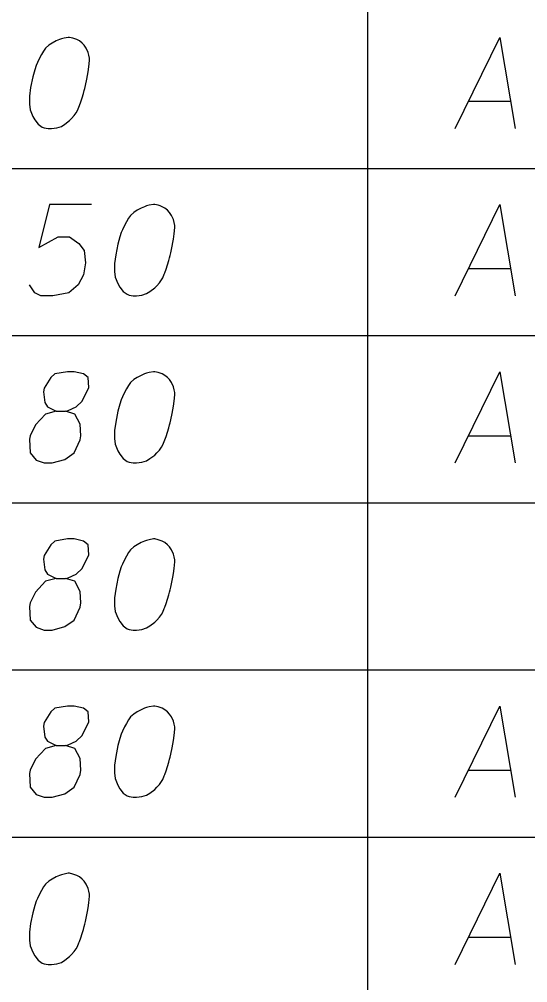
# Model space of a CAD drawing. Extents: x 2074207 to 2076812, y 516372 to 523312.
# Drawn here: x 2076426.7 to 2076453.5, y 518026.8 to 518077.5 of the extents above; entities that cross this region are included whole.
import ezdxf

# ---------------------------------------------------------------- set-up
doc = ezdxf.new("R2010")
doc.units = 0
doc.layers.add('Prop DirtTable_ Soil Test Results - Outline (Minor)', color=7, linetype='Continuous')
doc.layers.add('Prop DirtTable_ Soil Test Results - Tx (Sample Data)', color=7, linetype='Continuous')

msp = doc.modelspace()

# ---------------------------------------------------------------- linework, layer by layer
at = {"layer": 'Prop DirtTable_ Soil Test Results - Outline (Minor)'}
for p, q in [((2076445.063, 518078.48), (2076445.063, 518069.68)), ((2076260.609, 518069.68), (2076811.903, 518069.68)), ((2076260.609, 518069.68), (2076811.903, 518069.68)), ((2076445.063, 518069.68), (2076445.063, 518060.88)), ((2076260.609, 518060.88), (2076811.903, 518060.88)), ((2076260.609, 518060.88), (2076811.903, 518060.88)), ((2076445.063, 518060.88), (2076445.063, 518052.08)), ((2076260.609, 518052.08), (2076811.903, 518052.08)), ((2076260.609, 518052.08), (2076811.903, 518052.08)), ((2076445.063, 518052.08), (2076445.063, 518043.28)), ((2076260.609, 518043.28), (2076811.903, 518043.28)), ((2076260.609, 518043.28), (2076811.903, 518043.28)), ((2076445.063, 518043.28), (2076445.063, 518034.48)), ((2076260.609, 518034.48), (2076811.903, 518034.48)), ((2076260.609, 518034.48), (2076811.903, 518034.48)), ((2076445.063, 518034.48), (2076445.063, 518025.68))]:
    msp.add_line(p, q, dxfattribs=at)
at = {"layer": 'Prop DirtTable_ Soil Test Results - Tx (Sample Data)'}
for points in [[(2076429.392, 518076.575), (2076429.322, 518076.575), (2076429.11, 518076.537), (2076428.969, 518076.5), (2076428.863, 518076.462), (2076428.687, 518076.386), (2076428.475, 518076.273), (2076428.299, 518076.159), (2076428.122, 518076.008), (2076428.016, 518075.857), (2076427.911, 518075.668), (2076427.805, 518075.479), (2076427.699, 518075.252), (2076427.628, 518075.101), (2076427.558, 518074.874), (2076427.452, 518074.496), (2076427.346, 518073.929), (2076427.276, 518073.476), (2076427.276, 518073.06), (2076427.311, 518072.758), (2076427.452, 518072.418), (2076427.558, 518072.229), (2076427.734, 518072.002), (2076427.946, 518071.851), (2076428.052, 518071.813), (2076428.263, 518071.775), (2076428.44, 518071.775), (2076428.722, 518071.813), (2076428.969, 518071.889), (2076429.145, 518072.002), (2076429.392, 518072.191), (2076429.498, 518072.304), (2076429.639, 518072.455), (2076429.745, 518072.607), (2076429.815, 518072.72), (2076429.886, 518072.909), (2076429.921, 518072.985), (2076429.992, 518073.174), (2076430.062, 518073.4), (2076430.133, 518073.627), (2076430.168, 518073.778), (2076430.203, 518073.892), (2076430.239, 518074.043), (2076430.309, 518074.383), (2076430.345, 518074.572), (2076430.38, 518074.761), (2076430.415, 518075.026), (2076430.45, 518075.366), (2076430.45, 518075.479), (2076430.415, 518075.63), (2076430.38, 518075.781), (2076430.274, 518076.008), (2076430.168, 518076.159), (2076430.062, 518076.273), (2076429.921, 518076.386), (2076429.78, 518076.462), (2076429.674, 518076.5), (2076429.569, 518076.537), (2076429.392, 518076.575)], [(2076449.676, 518071.775), (2076452.039, 518076.575), (2076452.85, 518071.775)], [(2076450.381, 518073.211), (2076452.603, 518073.211)], [(2076430.556, 518067.775), (2076428.334, 518067.775), (2076427.769, 518065.507), (2076428.792, 518066.074), (2076429.392, 518066.074), (2076429.886, 518065.734), (2076430.168, 518065.356), (2076430.239, 518064.714), (2076430.133, 518064.071), (2076429.851, 518063.542), (2076429.357, 518063.126), (2076428.51, 518062.975), (2076427.875, 518062.975), (2076427.558, 518063.126), (2076427.276, 518063.542)], [(2076433.872, 518067.775), (2076433.802, 518067.775), (2076433.59, 518067.737), (2076433.449, 518067.7), (2076433.343, 518067.662), (2076433.167, 518067.586), (2076432.955, 518067.473), (2076432.779, 518067.359), (2076432.602, 518067.208), (2076432.496, 518067.057), (2076432.391, 518066.868), (2076432.285, 518066.679), (2076432.179, 518066.452), (2076432.108, 518066.301), (2076432.038, 518066.074), (2076431.932, 518065.696), (2076431.826, 518065.129), (2076431.756, 518064.676), (2076431.756, 518064.26), (2076431.791, 518063.958), (2076431.932, 518063.618), (2076432.038, 518063.429), (2076432.214, 518063.202), (2076432.426, 518063.051), (2076432.532, 518063.013), (2076432.743, 518062.975), (2076432.92, 518062.975), (2076433.202, 518063.013), (2076433.449, 518063.089), (2076433.625, 518063.202), (2076433.872, 518063.391), (2076433.978, 518063.504), (2076434.119, 518063.655), (2076434.225, 518063.807), (2076434.295, 518063.92), (2076434.366, 518064.109), (2076434.401, 518064.185), (2076434.472, 518064.374), (2076434.542, 518064.6), (2076434.613, 518064.827), (2076434.648, 518064.978), (2076434.683, 518065.092), (2076434.719, 518065.243), (2076434.789, 518065.583), (2076434.825, 518065.772), (2076434.86, 518065.961), (2076434.895, 518066.226), (2076434.93, 518066.566), (2076434.93, 518066.679), (2076434.895, 518066.83), (2076434.86, 518066.981), (2076434.754, 518067.208), (2076434.648, 518067.359), (2076434.542, 518067.473), (2076434.401, 518067.586), (2076434.26, 518067.662), (2076434.154, 518067.7), (2076434.049, 518067.737), (2076433.872, 518067.775)], [(2076449.676, 518062.975), (2076452.039, 518067.775), (2076452.85, 518062.975)], [(2076450.381, 518064.411), (2076452.603, 518064.411)], [(2076428.687, 518056.896), (2076429.18, 518056.896), (2076429.322, 518056.934), (2076429.745, 518057.123), (2076430.062, 518057.426), (2076430.415, 518058.144), (2076430.38, 518058.673), (2076430.133, 518058.862), (2076429.639, 518058.975), (2076429.286, 518058.975), (2076428.616, 518058.862), (2076428.404, 518058.673), (2076428.052, 518058.106), (2076428.016, 518057.917), (2076428.087, 518057.35), (2076428.228, 518057.123), (2076428.687, 518056.896), (2076428.122, 518056.745), (2076427.593, 518056.178), (2076427.311, 518055.611), (2076427.276, 518055.422), (2076427.311, 518054.704), (2076427.628, 518054.326), (2076428.052, 518054.175), (2076428.475, 518054.175), (2076429.145, 518054.364), (2076429.639, 518054.704), (2076429.957, 518055.385), (2076429.992, 518055.611), (2076429.957, 518056.216), (2076429.674, 518056.745), (2076429.18, 518056.896)], [(2076433.872, 518058.975), (2076433.802, 518058.975), (2076433.59, 518058.937), (2076433.449, 518058.9), (2076433.343, 518058.862), (2076433.167, 518058.786), (2076432.955, 518058.673), (2076432.779, 518058.559), (2076432.602, 518058.408), (2076432.496, 518058.257), (2076432.391, 518058.068), (2076432.285, 518057.879), (2076432.179, 518057.652), (2076432.108, 518057.501), (2076432.038, 518057.274), (2076431.932, 518056.896), (2076431.826, 518056.329), (2076431.756, 518055.876), (2076431.756, 518055.46), (2076431.791, 518055.158), (2076431.932, 518054.818), (2076432.038, 518054.629), (2076432.214, 518054.402), (2076432.426, 518054.251), (2076432.532, 518054.213), (2076432.743, 518054.175), (2076432.92, 518054.175), (2076433.202, 518054.213), (2076433.449, 518054.289), (2076433.625, 518054.402), (2076433.872, 518054.591), (2076433.978, 518054.704), (2076434.119, 518054.855), (2076434.225, 518055.007), (2076434.295, 518055.12), (2076434.366, 518055.309), (2076434.401, 518055.385), (2076434.472, 518055.574), (2076434.542, 518055.8), (2076434.613, 518056.027), (2076434.648, 518056.178), (2076434.683, 518056.292), (2076434.719, 518056.443), (2076434.789, 518056.783), (2076434.825, 518056.972), (2076434.86, 518057.161), (2076434.895, 518057.426), (2076434.93, 518057.766), (2076434.93, 518057.879), (2076434.895, 518058.03), (2076434.86, 518058.181), (2076434.754, 518058.408), (2076434.648, 518058.559), (2076434.542, 518058.673), (2076434.401, 518058.786), (2076434.26, 518058.862), (2076434.154, 518058.9), (2076434.049, 518058.937), (2076433.872, 518058.975)], [(2076449.676, 518054.175), (2076452.039, 518058.975), (2076452.85, 518054.175)], [(2076450.381, 518055.611), (2076452.603, 518055.611)], [(2076428.687, 518048.096), (2076429.18, 518048.096), (2076429.322, 518048.134), (2076429.745, 518048.323), (2076430.062, 518048.626), (2076430.415, 518049.344), (2076430.38, 518049.873), (2076430.133, 518050.062), (2076429.639, 518050.175), (2076429.286, 518050.175), (2076428.616, 518050.062), (2076428.404, 518049.873), (2076428.052, 518049.306), (2076428.016, 518049.117), (2076428.087, 518048.55), (2076428.228, 518048.323), (2076428.687, 518048.096), (2076428.122, 518047.945), (2076427.593, 518047.378), (2076427.311, 518046.811), (2076427.276, 518046.622), (2076427.311, 518045.904), (2076427.628, 518045.526), (2076428.052, 518045.375), (2076428.475, 518045.375), (2076429.145, 518045.564), (2076429.639, 518045.904), (2076429.957, 518046.585), (2076429.992, 518046.811), (2076429.957, 518047.416), (2076429.674, 518047.945), (2076429.18, 518048.096)], [(2076433.872, 518050.175), (2076433.802, 518050.175), (2076433.59, 518050.137), (2076433.449, 518050.1), (2076433.343, 518050.062), (2076433.167, 518049.986), (2076432.955, 518049.873), (2076432.779, 518049.759), (2076432.602, 518049.608), (2076432.496, 518049.457), (2076432.391, 518049.268), (2076432.285, 518049.079), (2076432.179, 518048.852), (2076432.108, 518048.701), (2076432.038, 518048.474), (2076431.932, 518048.096), (2076431.826, 518047.529), (2076431.756, 518047.076), (2076431.756, 518046.66), (2076431.791, 518046.358), (2076431.932, 518046.018), (2076432.038, 518045.829), (2076432.214, 518045.602), (2076432.426, 518045.451), (2076432.532, 518045.413), (2076432.743, 518045.375), (2076432.92, 518045.375), (2076433.202, 518045.413), (2076433.449, 518045.489), (2076433.625, 518045.602), (2076433.872, 518045.791), (2076433.978, 518045.904), (2076434.119, 518046.055), (2076434.225, 518046.207), (2076434.295, 518046.32), (2076434.366, 518046.509), (2076434.401, 518046.585), (2076434.472, 518046.774), (2076434.542, 518047), (2076434.613, 518047.227), (2076434.648, 518047.378), (2076434.683, 518047.492), (2076434.719, 518047.643), (2076434.789, 518047.983), (2076434.825, 518048.172), (2076434.86, 518048.361), (2076434.895, 518048.626), (2076434.93, 518048.966), (2076434.93, 518049.079), (2076434.895, 518049.23), (2076434.86, 518049.381), (2076434.754, 518049.608), (2076434.648, 518049.759), (2076434.542, 518049.873), (2076434.401, 518049.986), (2076434.26, 518050.062), (2076434.154, 518050.1), (2076434.049, 518050.137), (2076433.872, 518050.175)], [(2076428.687, 518039.296), (2076429.18, 518039.296), (2076429.322, 518039.334), (2076429.745, 518039.523), (2076430.062, 518039.826), (2076430.415, 518040.544), (2076430.38, 518041.073), (2076430.133, 518041.262), (2076429.639, 518041.375), (2076429.286, 518041.375), (2076428.616, 518041.262), (2076428.404, 518041.073), (2076428.052, 518040.506), (2076428.016, 518040.317), (2076428.087, 518039.75), (2076428.228, 518039.523), (2076428.687, 518039.296), (2076428.122, 518039.145), (2076427.593, 518038.578), (2076427.311, 518038.011), (2076427.276, 518037.822), (2076427.311, 518037.104), (2076427.628, 518036.726), (2076428.052, 518036.575), (2076428.475, 518036.575), (2076429.145, 518036.764), (2076429.639, 518037.104), (2076429.957, 518037.785), (2076429.992, 518038.011), (2076429.957, 518038.616), (2076429.674, 518039.145), (2076429.18, 518039.296)], [(2076433.872, 518041.375), (2076433.802, 518041.375), (2076433.59, 518041.337), (2076433.449, 518041.3), (2076433.343, 518041.262), (2076433.167, 518041.186), (2076432.955, 518041.073), (2076432.779, 518040.959), (2076432.602, 518040.808), (2076432.496, 518040.657), (2076432.391, 518040.468), (2076432.285, 518040.279), (2076432.179, 518040.052), (2076432.108, 518039.901), (2076432.038, 518039.674), (2076431.932, 518039.296), (2076431.826, 518038.729), (2076431.756, 518038.276), (2076431.756, 518037.86), (2076431.791, 518037.558), (2076431.932, 518037.218), (2076432.038, 518037.029), (2076432.214, 518036.802), (2076432.426, 518036.651), (2076432.532, 518036.613), (2076432.743, 518036.575), (2076432.92, 518036.575), (2076433.202, 518036.613), (2076433.449, 518036.689), (2076433.625, 518036.802), (2076433.872, 518036.991), (2076433.978, 518037.104), (2076434.119, 518037.255), (2076434.225, 518037.407), (2076434.295, 518037.52), (2076434.366, 518037.709), (2076434.401, 518037.785), (2076434.472, 518037.974), (2076434.542, 518038.2), (2076434.613, 518038.427), (2076434.648, 518038.578), (2076434.683, 518038.692), (2076434.719, 518038.843), (2076434.789, 518039.183), (2076434.825, 518039.372), (2076434.86, 518039.561), (2076434.895, 518039.826), (2076434.93, 518040.166), (2076434.93, 518040.279), (2076434.895, 518040.43), (2076434.86, 518040.581), (2076434.754, 518040.808), (2076434.648, 518040.959), (2076434.542, 518041.073), (2076434.401, 518041.186), (2076434.26, 518041.262), (2076434.154, 518041.3), (2076434.049, 518041.337), (2076433.872, 518041.375)], [(2076449.676, 518036.575), (2076452.039, 518041.375), (2076452.85, 518036.575)], [(2076450.381, 518038.011), (2076452.603, 518038.011)], [(2076429.392, 518032.575), (2076429.322, 518032.575), (2076429.11, 518032.537), (2076428.969, 518032.5), (2076428.863, 518032.462), (2076428.687, 518032.386), (2076428.475, 518032.273), (2076428.299, 518032.159), (2076428.122, 518032.008), (2076428.016, 518031.857), (2076427.911, 518031.668), (2076427.805, 518031.479), (2076427.699, 518031.252), (2076427.628, 518031.101), (2076427.558, 518030.874), (2076427.452, 518030.496), (2076427.346, 518029.929), (2076427.276, 518029.476), (2076427.276, 518029.06), (2076427.311, 518028.758), (2076427.452, 518028.418), (2076427.558, 518028.229), (2076427.734, 518028.002), (2076427.946, 518027.851), (2076428.052, 518027.813), (2076428.263, 518027.775), (2076428.44, 518027.775), (2076428.722, 518027.813), (2076428.969, 518027.889), (2076429.145, 518028.002), (2076429.392, 518028.191), (2076429.498, 518028.304), (2076429.639, 518028.455), (2076429.745, 518028.607), (2076429.815, 518028.72), (2076429.886, 518028.909), (2076429.921, 518028.985), (2076429.992, 518029.174), (2076430.062, 518029.4), (2076430.133, 518029.627), (2076430.168, 518029.778), (2076430.203, 518029.892), (2076430.239, 518030.043), (2076430.309, 518030.383), (2076430.345, 518030.572), (2076430.38, 518030.761), (2076430.415, 518031.026), (2076430.45, 518031.366), (2076430.45, 518031.479), (2076430.415, 518031.63), (2076430.38, 518031.781), (2076430.274, 518032.008), (2076430.168, 518032.159), (2076430.062, 518032.273), (2076429.921, 518032.386), (2076429.78, 518032.462), (2076429.674, 518032.5), (2076429.569, 518032.537), (2076429.392, 518032.575)], [(2076449.676, 518027.775), (2076452.039, 518032.575), (2076452.85, 518027.775)], [(2076450.381, 518029.211), (2076452.603, 518029.211)]]:
    msp.add_lwpolyline(points, dxfattribs=at)

doc.saveas('drawing.dxf')
